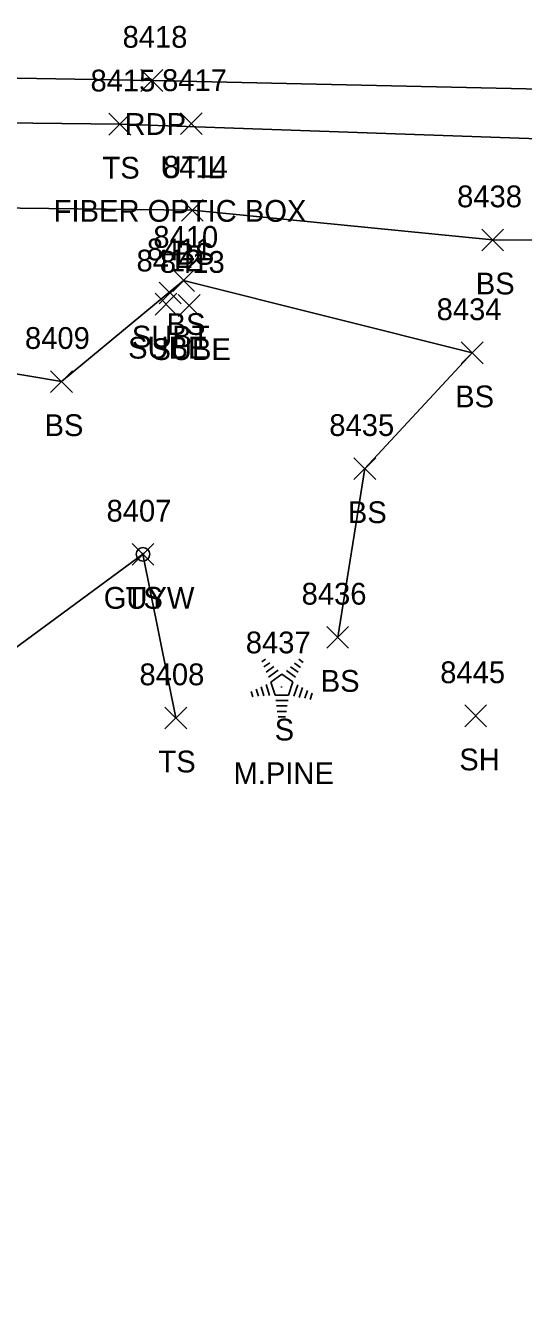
# Model space of a CAD drawing. Extents: x 1462089 to 1464015, y 730534 to 736144.
# Drawn here: x 1463325 to 1463370.6, y 733652.5 to 733770.3 of the extents above; entities that cross this region are included whole.
import ezdxf

# ---------------------------------------------------------------- set-up
doc = ezdxf.new("R2010")
doc.units = 0
for name, color, linetype in [('L_A', 7, 'Continuous'), ('L_C', 7, 'Continuous'), ('L_I', 7, 'Continuous'), ('L_TIC', 7, 'Continuous'), ('LELB', 7, 'Continuous'), ('LTC', 7, 'Continuous'), ('P_A', 7, 'Continuous'), ('P_I', 7, 'Continuous'), ('P_TIC', 7, 'Continuous'), ('PET', 7, 'Continuous'), ('U_A', 7, 'Continuous'), ('U_C', 7, 'Continuous'), ('U_I', 7, 'Continuous'), ('U_TIC', 7, 'Continuous'), ('UDEFAULT', 7, 'Continuous'), ('UPGW', 7, 'Continuous')]:
    doc.layers.add(name, color=color, linetype=linetype)

msp = doc.modelspace()

# ---------------------------------------------------------------- linework, layer by layer
at = {"layer": 'L_TIC'}
for points in [[(1463332.63, 733760.25), (1463334.63, 733762.25)], [(1463334.63, 733760.25), (1463332.63, 733762.25)], [(1463339.28, 733752.34), (1463341.28, 733754.34)], [(1463341.28, 733752.34), (1463339.28, 733754.34)], [(1463366.82, 733749.62), (1463368.82, 733751.62)], [(1463368.82, 733749.62), (1463366.82, 733751.62)], [(1463338.48, 733745.9), (1463340.48, 733747.9)], [(1463340.48, 733745.9), (1463338.48, 733747.9)], [(1463364.94, 733739.26), (1463366.94, 733741.26)], [(1463366.94, 733739.26), (1463364.94, 733741.26)], [(1463327.28, 733736.62), (1463329.28, 733738.62)], [(1463329.28, 733736.62), (1463327.28, 733738.62)], [(1463355.1, 733728.63), (1463357.1, 733730.63)], [(1463357.1, 733728.63), (1463355.1, 733730.63)], [(1463334.75, 733720.77), (1463336.75, 733722.77)], [(1463336.75, 733720.77), (1463334.75, 733722.77)], [(1463352.61, 733713.15), (1463354.61, 733715.15)], [(1463354.61, 733713.15), (1463352.61, 733715.15)], [(1463365.27, 733705.94), (1463367.27, 733707.94)], [(1463367.27, 733705.94), (1463365.27, 733707.94)], [(1463337.76, 733705.75), (1463339.76, 733707.75)], [(1463339.76, 733705.75), (1463337.76, 733707.75)]]:
    msp.add_lwpolyline(points, dxfattribs=at)
at = {"layer": 'LELB'}
for points in [[(1463215.01, 733399.27), (1463224.35, 733462.44), (1463228.19, 733505.77), (1463232.59, 733544.33), (1463236.47, 733583.79), (1463242.17, 733631.18), (1463245.67, 733682.65), (1463249.54, 733734.88), (1463255.46, 733743.16), (1463260.74, 733747.26), (1463270.7, 733754.13), (1463283.51, 733758.71), (1463296.3, 733761.69), (1463333.63, 733761.25), (1463376.37, 733759.75), (1463380.66, 733754.62), (1463385.53, 733750.22), (1463393.45, 733742.17), (1463394.51, 733714.95)], [(1463248.01, 733409.49), (1463248.09, 733457.6), (1463247.74, 733497.14), (1463249.45, 733543.45), (1463254.35, 733583.22), (1463254.32, 733630.04), (1463260.31, 733675.99), (1463266.75, 733704.99), (1463269.82, 733725.26), (1463274.3, 733724.4), (1463292.82, 733753.9), (1463340.28, 733753.34), (1463367.82, 733750.62), (1463380.62, 733750.56), (1463386.39, 733739.98), (1463383.07, 733717.94), (1463382.52, 733706.23)], [(1463260.31, 733675.99), (1463281, 733681.64), (1463294.5, 733703.71), (1463291.6, 733723.38), (1463300.82, 733742.25), (1463328.28, 733737.62), (1463339.48, 733746.9), (1463365.94, 733740.26), (1463356.1, 733729.63), (1463353.61, 733714.15)], [(1463317.6, 733708.45), (1463335.75, 733721.77), (1463338.76, 733706.75)]]:
    msp.add_lwpolyline(points, dxfattribs=at)
at = {"layer": 'LTC'}
for p, q in [((1463346.64, 733711.89), (1463346.99, 733712.15)), ((1463346.85, 733711.43), (1463347.38, 733711.81)), ((1463347.06, 733710.96), (1463347.76, 733711.47)), ((1463349.29, 733711.44), (1463349.97, 733710.94)), ((1463349.66, 733711.78), (1463350.21, 733711.38)), ((1463350.04, 733712.13), (1463350.45, 733711.83)), ((1463347.27, 733710.49), (1463348.14, 733711.13)), ((1463347.49, 733710.04), (1463348.5, 733710.77)), ((1463348.5, 733710.77), (1463349.5, 733710.05)), ((1463348.92, 733711.09), (1463349.73, 733710.5)), ((1463345.67, 733709.17), (1463345.82, 733708.7)), ((1463346.13, 733709.39), (1463346.34, 733708.74)), ((1463346.58, 733709.6), (1463346.85, 733708.77)), ((1463347.04, 733709.82), (1463347.37, 733708.8)), ((1463347.49, 733710.04), (1463347.88, 733708.85)), ((1463349.5, 733710.05), (1463349.11, 733708.85)), ((1463349.94, 733709.78), (1463349.6, 733708.74)), ((1463350.38, 733709.53), (1463350.09, 733708.64)), ((1463350.83, 733709.28), (1463350.59, 733708.55)), ((1463349.11, 733708.85), (1463347.88, 733708.85)), ((1463349.07, 733708.35), (1463347.93, 733708.35)), ((1463351.27, 733709.03), (1463351.08, 733708.45)), ((1463348.99, 733707.85), (1463348, 733707.85)), ((1463348.9, 733707.35), (1463348.07, 733707.35)), ((1463348.82, 733706.85), (1463348.14, 733706.85))]:
    msp.add_line(p, q, dxfattribs=at)
at = {"layer": 'P_TIC'}
for points in [[(1463335.57, 733764.26), (1463337.57, 733766.26)], [(1463337.57, 733764.26), (1463335.57, 733766.26)]]:
    msp.add_lwpolyline(points, dxfattribs=at)
at = {"layer": 'PET'}
msp.add_lwpolyline([(1463246.99, 733737.14), (1463254, 733746.47), (1463264.1, 733755.27), (1463282, 733763.6), (1463296, 733765.95), (1463336.57, 733765.26), (1463376.4, 733764.38), (1463414.5, 733762.49), (1463441.78, 733761.65), (1463497.26, 733759.43), (1463535.65, 733754.76), (1463570.6, 733751.08)], dxfattribs=at)
at = {"layer": 'U_TIC'}
for points in [[(1463336.86, 733743.73), (1463338.86, 733745.73)], [(1463338.86, 733743.73), (1463336.86, 733745.73)], [(1463337.24, 733744.75), (1463339.24, 733746.75)], [(1463339.24, 733744.75), (1463337.24, 733746.75)], [(1463338.99, 733743.6), (1463340.99, 733745.6)], [(1463340.99, 733743.6), (1463338.99, 733745.6)]]:
    msp.add_lwpolyline(points, dxfattribs=at)
at = {"layer": 'UDEFAULT'}
for points in [[(1463339.19, 733760.29), (1463341.19, 733762.29)], [(1463341.19, 733760.29), (1463339.19, 733762.29)]]:
    msp.add_lwpolyline(points, dxfattribs=at)
at = {"layer": 'UPGW'}
for radius in [0.625, 0.0833]:
    msp.add_circle((1463335.75, 733721.77), radius, dxfattribs=at)

# ---------------------------------------------------------------- texts
at = {"layer": 'L_A'}
for s, p in [('TS', (1463332.04, 733756.25)), ('BS', (1463338.72, 733748.34)), ('BS', (1463366.27, 733745.62)), ('BS', (1463337.92, 733741.9)), ('BS', (1463364.38, 733735.26)), ('BS', (1463326.72, 733732.62)), ('BS', (1463354.54, 733724.63)), ('TS', (1463334.16, 733716.77)), ('BS', (1463352.05, 733709.15)), ('S', (1463347.83, 733704.68)), ('TS', (1463337.17, 733701.75)), ('SH', (1463364.76, 733701.94))]:
    msp.add_text(s, height=2, dxfattribs=at).set_placement(p)
at = {"layer": 'L_C'}
msp.add_text('M.PINE', height=2, dxfattribs=at).set_placement((1463344.05, 733700.68))
at = {"layer": 'L_I'}
for s, p in [('8415', (1463330.94, 733764.25)), ('8414', (1463337.59, 733756.34)), ('8438', (1463364.56, 733753.62)), ('8410', (1463336.7, 733749.9)), ('8434', (1463362.68, 733743.26)), ('8409', (1463324.93, 733740.62)), ('8435', (1463352.84, 733732.63)), ('8407', (1463332.41, 733724.77)), ('8436', (1463350.3, 733717.15)), ('8437', (1463345.18, 733712.68)), ('8408', (1463335.43, 733709.75)), ('8445', (1463363.01, 733709.94))]:
    msp.add_text(s, height=2, dxfattribs=at).set_placement(p)
at = {"layer": 'LTC'}
msp.add_text('.', height=1.04, rotation=270, dxfattribs=at).set_placement((1463348.38, 733709.79))
at = {"layer": 'P_A'}
msp.add_text('RDP', height=2, dxfattribs=at).set_placement((1463334.06, 733760.26))
at = {"layer": 'P_I'}
msp.add_text('8418', height=2, dxfattribs=at).set_placement((1463333.88, 733768.26))
at = {"layer": 'U_A'}
for s, p in [('UTIL', (1463337.36, 733756.29)), ('SUBT', (1463334.73, 733740.75)), ('SUBE', (1463334.39, 733739.73)), ('SUBE', (1463336.53, 733739.6)), ('GUYW', (1463332.15, 733716.77))]:
    msp.add_text(s, height=2, dxfattribs=at).set_placement(p)
at = {"layer": 'U_C'}
msp.add_text('FIBER OPTIC BOX', height=2, dxfattribs=at).set_placement((1463327.56, 733752.29))
at = {"layer": 'U_I'}
for s, p in [('8417', (1463337.5, 733764.29)), ('8411', (1463336.11, 733748.75)), ('8412', (1463335.16, 733747.73)), ('8413', (1463337.3, 733747.6)), ('8407', (1463332.41, 733724.77))]:
    msp.add_text(s, height=2, dxfattribs=at).set_placement(p)

doc.saveas('drawing.dxf')
